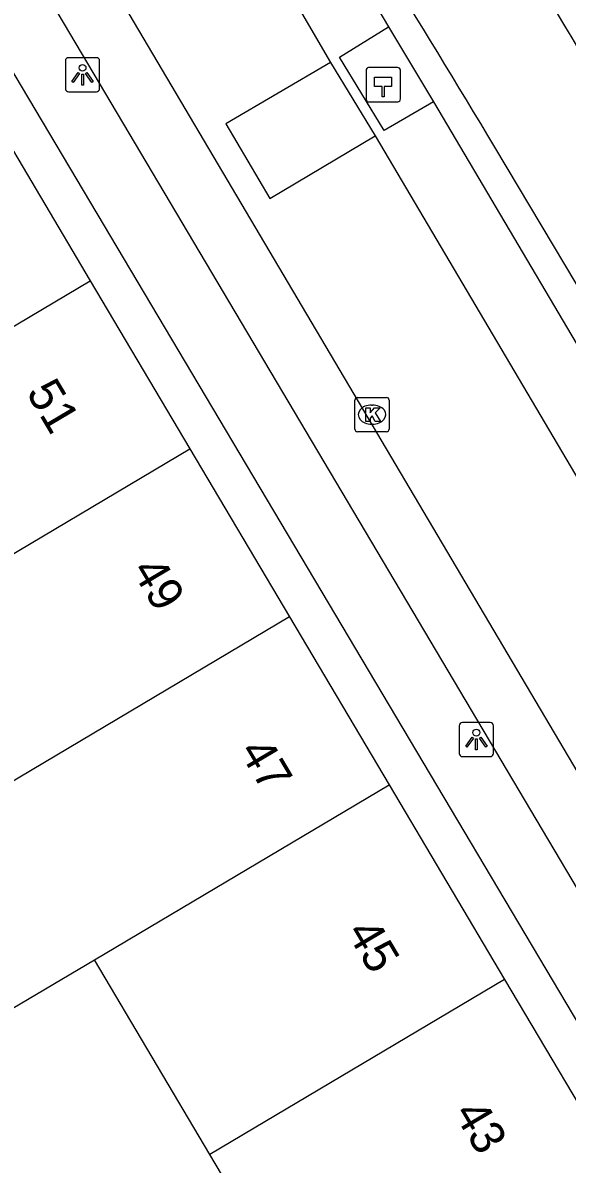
# Model space of a CAD drawing. Extents: x 156414 to 157775, y 382335 to 383765.
# Drawn here: x 156811.68 to 156827.56, y 383555.79 to 383589.09 of the extents above; entities that cross this region are included whole.
import ezdxf

# ---------------------------------------------------------------- set-up
doc = ezdxf.new("R2010")
doc.units = 0
for name, color, linetype in [('IMGEO_Fietspad_gesloten', 7, 'Continuous'), ('IMGEO_Haag', 7, 'Continuous'), ('IMGEO_Hectometerpaal', 7, 'Continuous'), ('IMGEO_Kolk', 7, 'Continuous'), ('IMGEO_Lichtpunt', 7, 'Continuous'), ('IMGEO_Pand', 7, 'Continuous'), ('IMGEO_Pand_nummerreeks', 7, 'Continuous'), ('IMGEO_Parkeervlak_open', 7, 'Continuous'), ('IMGEO_Rijbaan_lokaal_gesloten', 7, 'Continuous'), ('IMGEO_Rijbaan_lokaal_open', 7, 'Continuous'), ('IMGEO_Voetpad_open', 7, 'Continuous')]:
    doc.layers.add(name, color=color, linetype=linetype)

msp = doc.modelspace()

# ---------------------------------------------------------------- linework, layer by layer
at = {"layer": 'IMGEO_Fietspad_gesloten'}
msp.add_lwpolyline([(156859.674, 383527.395), (156858.484, 383529.496), (156855.857, 383534.133), (156855.71, 383534.393), (156839.413, 383562.05), (156825.447, 383585.463)], dxfattribs=at)
for centre, radius, start, end in [((156657.422, 383487.714), 197.947, 30.18346, 33.99697), ((156589.579, 383445.071), 274.488, 30.7616, 33.45357)]:
    msp.add_arc(centre, radius, start, end, dxfattribs=at)
at = {"layer": 'IMGEO_Haag'}
msp.add_lwpolyline([(156822.343, 383588.978), (156823.661, 383586.788)], dxfattribs=at)
at = {"layer": 'IMGEO_Hectometerpaal'}
for p, q in [((156821.69, 383587.704), (156821.69, 383586.863)), ((156821.69, 383587.704), (156821.69, 383586.863)), ((156822.606, 383587.788), (156821.765, 383587.788)), ((156822.606, 383587.788), (156821.765, 383587.788)), ((156822.69, 383586.872), (156822.69, 383587.713)), ((156822.69, 383586.872), (156822.69, 383587.713)), ((156821.774, 383586.788), (156822.615, 383586.788)), ((156821.774, 383586.788), (156822.615, 383586.788))]:
    msp.add_line(p, q, dxfattribs=at)
msp.add_lwpolyline([(156822.215, 383586.932), (156822.155, 383586.932), (156822.155, 383587.237), (156821.935, 383587.237), (156821.935, 383587.506), (156822.435, 383587.506), (156822.435, 383587.237), (156822.215, 383587.237), (156822.215, 383586.932)], dxfattribs=at)
for centre, start, end in [((156821.768, 383587.71), 92.4484, 184.2845), ((156821.768, 383587.71), 92.4484, 184.2845), ((156822.612, 383587.71), 2.4484, 94.2845), ((156822.612, 383587.71), 2.4484, 94.2845), ((156821.768, 383586.866), 182.4484, 274.2845), ((156821.768, 383586.866), 182.4484, 274.2845), ((156822.612, 383586.866), 272.4484, 4.2845), ((156822.612, 383586.866), 272.4484, 4.2845)]:
    msp.add_arc(centre, 0.0779, start, end, dxfattribs=at)
at = {"layer": 'IMGEO_Kolk'}
for p, q in [((156821.363, 383577.234), (156821.363, 383578.086)), ((156821.438, 383578.16), (156822.29, 383578.16)), ((156821.851, 383577.94), (156821.876, 383577.94)), ((156822.364, 383578.086), (156822.364, 383577.234)), ((156821.874, 383577.38), (156821.849, 383577.38)), ((156822.29, 383577.16), (156821.438, 383577.16))]:
    msp.add_line(p, q, dxfattribs=at)
for points in [[(156821.363, 383577.234), (156821.363, 383578.086)], [(156821.438, 383578.16), (156822.29, 383578.16)], [(156821.684, 383577.86), (156821.807, 383577.86), (156821.807, 383577.709), (156821.937, 383577.86), (156822.101, 383577.86), (156821.955, 383577.709), (156822.108, 383577.46), (156821.956, 383577.46), (156821.871, 383577.624), (156821.807, 383577.557), (156821.807, 383577.46), (156821.684, 383577.46), (156821.684, 383577.86)], [(156822.364, 383578.086), (156822.364, 383577.234)], [(156822.29, 383577.16), (156821.438, 383577.16)]]:
    msp.add_lwpolyline(points, dxfattribs=at)
for centre, start, end in [((156821.44, 383578.084), 91.552, 178.448), ((156821.44, 383578.084), 91.552, 178.448), ((156822.288, 383578.084), 1.552, 88.448), ((156822.288, 383578.084), 1.552, 88.448), ((156821.44, 383577.236), 181.552, 268.448), ((156821.44, 383577.236), 181.552, 268.448), ((156822.288, 383577.236), 271.552, 358.448), ((156822.288, 383577.236), 271.552, 358.448)]:
    msp.add_arc(centre, 0.0765, start, end, dxfattribs=at)
for centre, major_axis, ratio, start_param, end_param in [((156821.85, 383577.66), (-0.387, 0.002), 0.722429, 4.712389, 7.853982), ((156821.875, 383577.66), (-0.39, 0.002), 0.717154, 1.570796, 4.712389)]:
    msp.add_ellipse(centre, major_axis=major_axis, ratio=ratio, start_param=start_param, end_param=end_param, dxfattribs=at)
at = {"layer": 'IMGEO_Lichtpunt'}
for p, q in [((156812.92, 383587.982), (156812.92, 383587.175)), ((156812.92, 383587.982), (156812.92, 383587.175)), ((156813.822, 383588.077), (156813.014, 383588.077)), ((156813.822, 383588.077), (156813.014, 383588.077)), ((156813.916, 383587.175), (156813.916, 383587.982)), ((156813.916, 383587.175), (156813.916, 383587.982)), ((156813.014, 383587.081), (156813.822, 383587.081)), ((156813.014, 383587.081), (156813.822, 383587.081)), ((156824.409, 383568.581), (156824.409, 383567.774)), ((156824.409, 383568.581), (156824.409, 383567.774)), ((156825.311, 383568.676), (156824.503, 383568.676)), ((156825.311, 383568.676), (156824.503, 383568.676)), ((156825.405, 383567.774), (156825.405, 383568.581)), ((156825.405, 383567.774), (156825.405, 383568.581)), ((156824.503, 383567.68), (156825.311, 383567.68)), ((156824.503, 383567.68), (156825.311, 383567.68))]:
    msp.add_line(p, q, dxfattribs=at)
for points in [[(156813.294, 383587.646), (156813.333, 383587.618), (156813.145, 383587.356), (156813.107, 383587.383), (156813.294, 383587.646)], [(156813.396, 383587.598), (156813.443, 383587.598), (156813.443, 383587.276), (156813.396, 383587.276), (156813.396, 383587.598)], [(156813.506, 383587.618), (156813.544, 383587.645), (156813.731, 383587.383), (156813.692, 383587.355), (156813.506, 383587.618)], [(156824.783, 383568.245), (156824.822, 383568.217), (156824.634, 383567.955), (156824.596, 383567.982), (156824.783, 383568.245)], [(156824.995, 383568.217), (156825.033, 383568.244), (156825.22, 383567.982), (156825.181, 383567.954), (156824.995, 383568.217)], [(156824.885, 383568.197), (156824.932, 383568.197), (156824.932, 383567.875), (156824.885, 383567.875), (156824.885, 383568.197)]]:
    msp.add_lwpolyline(points, dxfattribs=at)
for centre in [(156813.419, 383587.78), (156824.908, 383568.379)]:
    msp.add_circle(centre, 0.0994, dxfattribs=at)
for centre, start, end in [((156813.014, 383587.982), 90, 180), ((156813.014, 383587.982), 90, 180), ((156813.822, 383587.982), 0, 90), ((156813.822, 383587.982), 0, 90), ((156813.014, 383587.175), 180, 270), ((156813.014, 383587.175), 180, 270), ((156813.822, 383587.175), 270, 0), ((156813.822, 383587.175), 270, 360), ((156824.503, 383568.581), 90, 180), ((156824.503, 383568.581), 90, 180), ((156825.311, 383568.581), 0, 90), ((156825.311, 383568.581), 0, 90), ((156824.503, 383567.774), 180, 270), ((156824.503, 383567.774), 180, 270), ((156825.311, 383567.774), 270, 0), ((156825.311, 383567.774), 270, 360)]:
    msp.add_arc(centre, 0.0946, start, end, dxfattribs=at)
at = {"layer": 'IMGEO_Pand'}
for points in [[(156810.735, 383586.463), (156813.642, 383581.56)], [(156805.043, 383576.458), (156813.642, 383581.56)], [(156813.642, 383581.56), (156816.55, 383576.657)], [(156807.95, 383571.555), (156816.55, 383576.657)], [(156816.55, 383576.657), (156819.458, 383571.755)], [(156819.458, 383571.755), (156810.857, 383566.652)], [(156819.458, 383571.755), (156822.365, 383566.852)], [(156810.857, 383566.652), (156811.005, 383566.403), (156808.364, 383564.837), (156811.125, 383560.183), (156813.765, 383561.749)], [(156813.765, 383561.749), (156822.365, 383566.852)], [(156822.365, 383566.852), (156825.732, 383561.175)], [(156817.131, 383556.072), (156813.765, 383561.749)], [(156825.732, 383561.175), (156817.131, 383556.072)], [(156825.732, 383561.175), (156829.099, 383555.498)], [(156820.498, 383550.396), (156817.131, 383556.072)]]:
    msp.add_lwpolyline(points, dxfattribs=at)
at = {"layer": 'IMGEO_Parkeervlak_open'}
for points in [[(156819.306, 383594.099), (156822.343, 383588.978)], [(156823.661, 383586.788), (156822.218, 383585.95), (156820.911, 383588.092), (156822.343, 383588.978)], [(156823.661, 383586.788), (156829.777, 383576.441)]]:
    msp.add_lwpolyline(points, dxfattribs=at)
at = {"layer": 'IMGEO_Rijbaan_lokaal_gesloten'}
for points in [[(156854.832, 383521.621), (156808.513, 383599.937), (156801.203, 383612.163)], [(156818.1, 383593.383), (156817.642, 383593.112), (156820.655, 383587.936)], [(156821.959, 383585.799), (156828.053, 383575.479), (156828.509, 383575.734)]]:
    msp.add_lwpolyline(points, dxfattribs=at)
at = {"layer": 'IMGEO_Rijbaan_lokaal_open'}
for points in [[(156820.655, 383587.936), (156817.603, 383586.147), (156818.885, 383583.965), (156821.959, 383585.799)], [(156820.655, 383587.936), (156821.959, 383585.799)]]:
    msp.add_lwpolyline(points, dxfattribs=at)
at = {"layer": 'IMGEO_Voetpad_open'}
for points in [[(156853.212, 383521.079), (156805.801, 383601), (156799.76, 383611.336)], [(156797.939, 383610.291), (156851.752, 383519.69), (156852.95, 383516.341), (156853.052, 383515.897)]]:
    msp.add_lwpolyline(points, dxfattribs=at)

# ---------------------------------------------------------------- texts
at = {"layer": 'IMGEO_Pand_nummerreeks'}
for s, rotation, p in [('51', 300.6709, (156811.76, 383578.307)), ('49', 300.6709, (156814.834, 383573.122)), ('47', 300.6702, (156817.968, 383567.84)), ('45', 300.6709, (156821.1, 383562.558)), ('43', 300.6709, (156824.232, 383557.276))]:
    msp.add_text(s, height=1, rotation=rotation, dxfattribs=at).set_placement(p)

doc.saveas('drawing.dxf')
